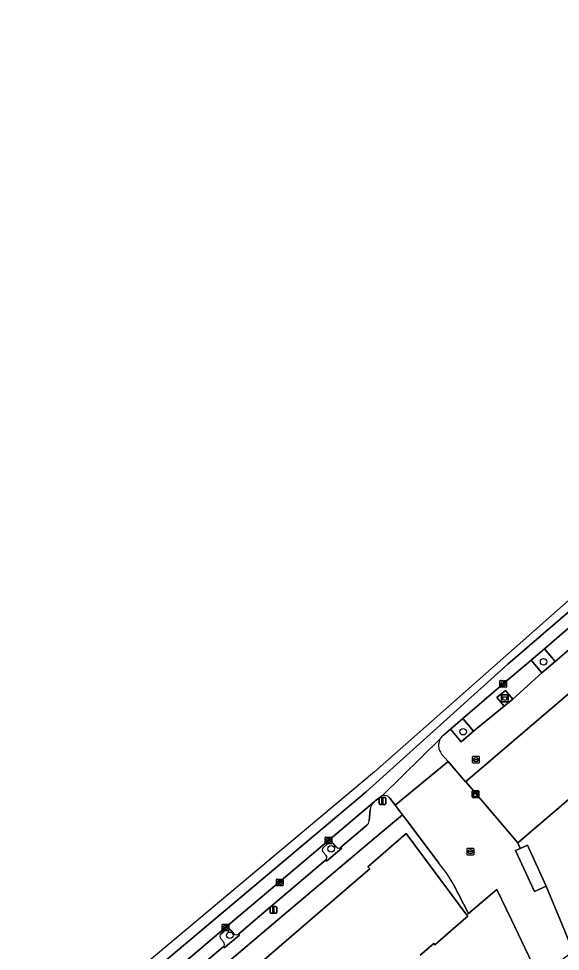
# Model space of a CAD drawing. Extents: x 162172 to 163187, y 382874 to 383685.
# Drawn here: x 162319.2 to 162400, y 383245.3 to 383384.5 of the extents above; entities that cross this region are included whole.
import ezdxf

# ---------------------------------------------------------------- set-up
doc = ezdxf.new("R2010")
doc.units = 0
for name, color, linetype in [('IMGEO_Afval_apart_plaats', 7, 'Continuous'), ('IMGEO_Boom', 7, 'Continuous'), ('IMGEO_Brandkraan', 7, 'Continuous'), ('IMGEO_Erf', 7, 'Continuous'), ('IMGEO_Hek', 7, 'Continuous'), ('IMGEO_Kast', 7, 'Continuous'), ('IMGEO_Kolk', 7, 'Continuous'), ('IMGEO_Lichtmast', 7, 'Continuous'), ('IMGEO_Pand', 7, 'Continuous'), ('IMGEO_Parkeervlak_open', 7, 'Continuous'), ('IMGEO_Rijbaan_lokaal_gesloten', 7, 'Continuous'), ('IMGEO_Rijbaan_lokaal_open', 7, 'Continuous'), ('IMGEO_Rioolput', 7, 'Continuous'), ('IMGEO_Verkeerseiland_groen', 7, 'Continuous'), ('IMGEO_Voetpad_gesloten', 7, 'Continuous'), ('IMGEO_Voetpad_open', 7, 'Continuous')]:
    doc.layers.add(name, color=color, linetype=linetype)

msp = doc.modelspace()

# ---------------------------------------------------------------- linework, layer by layer
at = {"layer": 'IMGEO_Afval_apart_plaats'}
for p, q in [((162391.25, 383282.66), (162391.25, 383283.46)), ((162391.25, 383283.46), (162391.25, 383282.66)), ((162391.35, 383283.56), (162392.14, 383283.56)), ((162392.14, 383283.56), (162391.35, 383283.56)), ((162392.24, 383283.46), (162392.24, 383282.66)), ((162392.24, 383282.66), (162392.24, 383283.46)), ((162392.14, 383282.56), (162391.35, 383282.56)), ((162391.35, 383282.56), (162392.14, 383282.56))]:
    msp.add_line(p, q, dxfattribs=at)
msp.add_lwpolyline([(162391.39, 383283.27), (162392.1, 383283.27), (162391.95, 383282.8), (162391.54, 383282.8), (162391.39, 383283.27)], dxfattribs=at)
for centre, start, end in [((162391.35, 383283.46), 90, 180), ((162391.35, 383283.46), 90, 180), ((162392.14, 383283.46), 0, 90), ((162392.14, 383283.46), 360, 90), ((162391.35, 383282.66), 180, 270), ((162391.35, 383282.66), 180, 270), ((162392.14, 383282.66), 270, 0), ((162392.14, 383282.66), 270, 0)]:
    msp.add_arc(centre, 0.1, start, end, dxfattribs=at)
at = {"layer": 'IMGEO_Boom'}
for centre in [(162397.54, 383288.51), (162385.52, 383278.08), (162365.82, 383260.6), (162350.7, 383247.7)]:
    msp.add_circle(centre, 0.489, dxfattribs=at)
at = {"layer": 'IMGEO_Brandkraan'}
for p, q in [((162386.94, 383273.48), (162386.94, 383274.33)), ((162387.01, 383274.41), (162387.86, 383274.41)), ((162387.86, 383273.41), (162387.01, 383273.41)), ((162387.2, 383273.9), (162387.2, 383273.91)), ((162387.24, 383273.95), (162387.64, 383273.95)), ((162387.63, 383273.86), (162387.24, 383273.86)), ((162387.45, 383273.63), (162387.42, 383273.63)), ((162387.43, 383274.19), (162387.45, 383274.19)), ((162387.68, 383273.91), (162387.68, 383273.9)), ((162387.94, 383274.33), (162387.94, 383273.48))]:
    msp.add_line(p, q, dxfattribs=at)
for points in [[(162386.94, 383273.48), (162386.94, 383274.33)], [(162387.01, 383274.41), (162387.86, 383274.41)], [(162387.86, 383273.41), (162387.01, 383273.41)], [(162387.94, 383274.33), (162387.94, 383273.48)]]:
    msp.add_lwpolyline(points, dxfattribs=at)
for centre, radius, start, end in [((162387.01, 383274.33), 0.0765, 91.552, 178.448), ((162387.01, 383274.33), 0.0765, 91.552, 178.448), ((162387.01, 383273.48), 0.0765, 181.552, 268.448), ((162387.01, 383273.48), 0.0765, 181.552, 268.448), ((162387.24, 383273.91), 0.0403, 85.8775, 175.7526), ((162387.23, 383273.9), 0.0366, 178.938, 274.7102), ((162387.64, 383273.91), 0.043, 264.8664, 352.4533), ((162387.64, 383273.91), 0.0386, 1.7309, 96.639), ((162387.86, 383274.33), 0.0765, 1.552, 88.448), ((162387.86, 383274.33), 0.0765, 1.552, 88.448), ((162387.86, 383273.48), 0.0765, 271.552, 358.448), ((162387.86, 383273.48), 0.0765, 271.552, 358.448)]:
    msp.add_arc(centre, radius, start, end, dxfattribs=at)
for centre, major_axis, ratio, start_param, end_param in [((162387.42, 383273.91), (-0.387, 0.002), 0.722429, 4.712389, 7.853982), ((162387.45, 383273.91), (-0.39, 0.002), 0.717154, 1.570796, 4.712389)]:
    msp.add_ellipse(centre, major_axis=major_axis, ratio=ratio, start_param=start_param, end_param=end_param, dxfattribs=at)
at = {"layer": 'IMGEO_Erf'}
for points in [[(162440.98, 383301.87), (162393.7, 383261.49), (162394.02, 383260.64), (162395.13, 383261.15), (162397.92, 383255.01), (162399.99, 383250), (162401.95, 383245.27)], [(162395.83, 383243.56), (162392.73, 383250), (162390.55, 383254.54), (162386.34, 383250.94), (162386.09, 383250.72), (162386.21, 383250.55), (162385.57, 383250), (162381.29, 383246.3), (162381.13, 383246.48), (162379.1, 383244.75)]]:
    msp.add_lwpolyline(points, dxfattribs=at)
at = {"layer": 'IMGEO_Hek'}
msp.add_lwpolyline([(162386.34, 383250.94), (162386.09, 383250.72)], dxfattribs=at)
at = {"layer": 'IMGEO_Kast'}
for p, q in [((162386.95, 383269.27), (162387.79, 383269.27)), ((162387.79, 383269.27), (162386.95, 383269.27)), ((162386.88, 383268.35), (162386.88, 383269.19)), ((162386.88, 383269.19), (162386.88, 383268.35)), ((162387.8, 383268.27), (162386.96, 383268.27)), ((162386.96, 383268.27), (162387.8, 383268.27)), ((162387.88, 383269.2), (162387.88, 383268.36)), ((162387.88, 383268.36), (162387.88, 383269.2))]:
    msp.add_line(p, q, dxfattribs=at)
for points in [[(162387.07, 383269.06), (162387.67, 383269.06), (162387.67, 383268.98), (162387.07, 383268.98), (162387.07, 383269.06)], [(162387.07, 383268.89), (162387.67, 383268.89), (162387.67, 383268.4), (162387.07, 383268.4), (162387.07, 383268.89)]]:
    msp.add_lwpolyline(points, dxfattribs=at)
msp.add_circle((162387.16, 383268.74), 0.0377, dxfattribs=at)
for centre, start, end in [((162386.96, 383269.19), 92.4484, 184.2845), ((162386.96, 383269.19), 92.4484, 184.2845), ((162387.8, 383269.19), 2.4484, 94.2845), ((162387.8, 383269.19), 2.4484, 94.2845), ((162386.96, 383268.35), 182.4484, 274.2845), ((162386.96, 383268.35), 182.4484, 274.2845), ((162387.8, 383268.35), 272.4484, 4.2845), ((162387.8, 383268.35), 272.4484, 4.2845)]:
    msp.add_arc(centre, 0.0779, start, end, dxfattribs=at)
at = {"layer": 'IMGEO_Kolk'}
for p, q in [((162391.02, 383284.8), (162391.02, 383285.65)), ((162391.09, 383285.72), (162391.95, 383285.72)), ((162391.95, 383284.72), (162391.09, 383284.72)), ((162391.28, 383285.22), (162391.28, 383285.23)), ((162391.32, 383285.27), (162391.72, 383285.27)), ((162391.71, 383285.18), (162391.32, 383285.18)), ((162391.53, 383284.94), (162391.5, 383284.94)), ((162391.51, 383285.5), (162391.53, 383285.5)), ((162391.76, 383285.23), (162391.76, 383285.22)), ((162392.02, 383285.65), (162392.02, 383284.8)), ((162364.91, 383261.44), (162364.91, 383262.29)), ((162364.99, 383262.36), (162365.84, 383262.36)), ((162365.91, 383262.29), (162365.91, 383261.44)), ((162365.84, 383261.36), (162364.99, 383261.36)), ((162365.17, 383261.86), (162365.17, 383261.87)), ((162365.21, 383261.91), (162365.61, 383261.91)), ((162365.61, 383261.82), (162365.21, 383261.82)), ((162365.4, 383262.14), (162365.42, 383262.14)), ((162365.42, 383261.58), (162365.4, 383261.58)), ((162365.65, 383261.87), (162365.65, 383261.86)), ((162386.1, 383259.75), (162386.1, 383260.61)), ((162386.17, 383260.68), (162387.03, 383260.68)), ((162387.03, 383259.68), (162386.17, 383259.68)), ((162386.36, 383260.17), (162386.36, 383260.19)), ((162386.4, 383260.22), (162386.8, 383260.22)), ((162386.79, 383260.14), (162386.4, 383260.14)), ((162386.61, 383259.9), (162386.58, 383259.9)), ((162386.59, 383260.46), (162386.61, 383260.46)), ((162386.84, 383260.19), (162386.84, 383260.17)), ((162387.1, 383260.61), (162387.1, 383259.75)), ((162349.55, 383248.43), (162349.55, 383249.28)), ((162349.62, 383249.35), (162350.47, 383249.35)), ((162349.8, 383248.85), (162349.8, 383248.86)), ((162350.24, 383248.81), (162349.84, 383248.81)), ((162349.85, 383248.9), (162350.24, 383248.9)), ((162350.03, 383249.13), (162350.06, 383249.13)), ((162350.06, 383248.57), (162350.03, 383248.57)), ((162350.29, 383248.86), (162350.29, 383248.85)), ((162350.55, 383249.28), (162350.55, 383248.43)), ((162350.47, 383248.35), (162349.62, 383248.35))]:
    msp.add_line(p, q, dxfattribs=at)
for points in [[(162391.02, 383284.8), (162391.02, 383285.65)], [(162391.09, 383285.72), (162391.95, 383285.72)], [(162391.95, 383284.72), (162391.09, 383284.72)], [(162392.02, 383285.65), (162392.02, 383284.8)], [(162364.91, 383261.44), (162364.91, 383262.29)], [(162364.99, 383262.36), (162365.84, 383262.36)], [(162365.91, 383262.29), (162365.91, 383261.44)], [(162365.84, 383261.36), (162364.99, 383261.36)], [(162386.1, 383259.75), (162386.1, 383260.61)], [(162386.17, 383260.68), (162387.03, 383260.68)], [(162387.03, 383259.68), (162386.17, 383259.68)], [(162387.1, 383260.61), (162387.1, 383259.75)], [(162349.55, 383248.43), (162349.55, 383249.28)], [(162349.62, 383249.35), (162350.47, 383249.35)], [(162350.55, 383249.28), (162350.55, 383248.43)], [(162350.47, 383248.35), (162349.62, 383248.35)]]:
    msp.add_lwpolyline(points, dxfattribs=at)
for centre, radius, start, end in [((162391.09, 383285.65), 0.0765, 91.552, 178.448), ((162391.09, 383285.65), 0.0765, 91.552, 178.448), ((162391.09, 383284.8), 0.0765, 181.552, 268.448), ((162391.09, 383284.8), 0.0765, 181.552, 268.448), ((162391.32, 383285.23), 0.0403, 85.8775, 175.7526), ((162391.31, 383285.22), 0.0366, 178.938, 274.7102), ((162391.72, 383285.22), 0.043, 264.8664, 352.4533), ((162391.72, 383285.23), 0.0386, 1.7309, 96.639), ((162391.94, 383285.65), 0.0765, 1.552, 88.448), ((162391.94, 383285.65), 0.0765, 1.552, 88.448), ((162391.94, 383284.8), 0.0765, 271.552, 358.448), ((162391.94, 383284.8), 0.0765, 271.552, 358.448), ((162364.99, 383262.29), 0.0765, 91.552, 178.448), ((162364.99, 383262.29), 0.0765, 91.552, 178.448), ((162365.84, 383262.29), 0.0765, 1.552, 88.448), ((162365.84, 383262.29), 0.0765, 1.552, 88.448), ((162364.99, 383261.44), 0.0765, 181.552, 268.448), ((162364.99, 383261.44), 0.0765, 181.552, 268.448), ((162365.21, 383261.87), 0.0403, 85.8775, 175.7526), ((162365.21, 383261.86), 0.0366, 178.938, 274.7102), ((162365.62, 383261.87), 0.0386, 1.7309, 96.639), ((162365.61, 383261.86), 0.043, 264.8664, 352.4533), ((162365.84, 383261.44), 0.0765, 271.552, 358.448), ((162365.84, 383261.44), 0.0765, 271.552, 358.448), ((162386.17, 383260.6), 0.0765, 91.552, 178.448), ((162386.17, 383260.6), 0.0765, 91.552, 178.448), ((162386.17, 383259.76), 0.0765, 181.552, 268.448), ((162386.17, 383259.76), 0.0765, 181.552, 268.448), ((162386.4, 383260.18), 0.0403, 85.8775, 175.7526), ((162386.39, 383260.17), 0.0366, 178.938, 274.7102), ((162386.8, 383260.18), 0.043, 264.8664, 352.4533), ((162386.8, 383260.18), 0.0386, 1.7309, 96.639), ((162387.02, 383260.6), 0.0765, 1.552, 88.448), ((162387.02, 383260.6), 0.0765, 1.552, 88.448), ((162387.02, 383259.76), 0.0765, 271.552, 358.448), ((162387.02, 383259.76), 0.0765, 271.552, 358.448), ((162349.62, 383249.28), 0.0765, 91.552, 178.448), ((162349.62, 383249.28), 0.0765, 91.552, 178.448), ((162349.62, 383248.43), 0.0765, 181.552, 268.448), ((162349.62, 383248.43), 0.0765, 181.552, 268.448), ((162349.84, 383248.86), 0.0403, 85.8775, 175.7526), ((162349.84, 383248.85), 0.0366, 178.938, 274.7102), ((162350.25, 383248.86), 0.0386, 1.7309, 96.639), ((162350.25, 383248.85), 0.043, 264.8664, 352.4533), ((162350.47, 383249.28), 0.0765, 1.552, 88.448), ((162350.47, 383249.28), 0.0765, 1.552, 88.448), ((162350.47, 383248.43), 0.0765, 271.552, 358.448), ((162350.47, 383248.43), 0.0765, 271.552, 358.448)]:
    msp.add_arc(centre, radius, start, end, dxfattribs=at)
for centre, major_axis, ratio, start_param, end_param in [((162391.51, 383285.22), (-0.387, 0.002), 0.722429, 4.712389, 7.853982), ((162391.53, 383285.22), (-0.39, 0.002), 0.717154, 1.570796, 4.712389), ((162365.4, 383261.86), (-0.387, 0.002), 0.722429, 4.712389, 7.853982), ((162365.42, 383261.86), (-0.39, 0.002), 0.717154, 1.570796, 4.712389), ((162386.59, 383260.18), (-0.387, 0.002), 0.722429, 4.712389, 7.853982), ((162386.61, 383260.18), (-0.39, 0.002), 0.717154, 1.570796, 4.712389), ((162350.03, 383248.85), (-0.387, 0.002), 0.722429, 4.712389, 7.853982), ((162350.06, 383248.85), (-0.39, 0.002), 0.717154, 1.570796, 4.712389)]:
    msp.add_ellipse(centre, major_axis=major_axis, ratio=ratio, start_param=start_param, end_param=end_param, dxfattribs=at)
at = {"layer": 'IMGEO_Lichtmast'}
for p, q in [((162372.98, 383267.34), (162372.98, 383268.14)), ((162372.98, 383268.14), (162372.98, 383267.34)), ((162373.08, 383268.24), (162373.87, 383268.24)), ((162373.87, 383268.24), (162373.08, 383268.24)), ((162373.97, 383268.14), (162373.97, 383267.34)), ((162373.97, 383267.34), (162373.97, 383268.14)), ((162373.87, 383267.24), (162373.08, 383267.24)), ((162373.08, 383267.24), (162373.87, 383267.24)), ((162356.7, 383251.08), (162356.7, 383251.88)), ((162356.7, 383251.88), (162356.7, 383251.08)), ((162356.8, 383251.98), (162357.59, 383251.98)), ((162357.59, 383251.98), (162356.8, 383251.98)), ((162357.69, 383251.88), (162357.69, 383251.08)), ((162357.69, 383251.08), (162357.69, 383251.88)), ((162357.59, 383250.98), (162356.8, 383250.98)), ((162356.8, 383250.98), (162357.59, 383250.98))]:
    msp.add_line(p, q, dxfattribs=at)
for points in [[(162373.4, 383268.11), (162373.55, 383268.11), (162373.55, 383267.36), (162373.4, 383267.36), (162373.4, 383268.11)], [(162357.12, 383251.86), (162357.27, 383251.86), (162357.27, 383251.11), (162357.12, 383251.11), (162357.12, 383251.86)]]:
    msp.add_lwpolyline(points, dxfattribs=at)
for centre, start, end in [((162373.08, 383268.14), 90, 180), ((162373.08, 383268.14), 90, 180), ((162373.87, 383268.14), 0, 90), ((162373.87, 383268.14), 360, 90), ((162373.08, 383267.34), 180, 270), ((162373.08, 383267.34), 180, 270), ((162373.87, 383267.34), 270, 0), ((162373.87, 383267.34), 270, 0), ((162356.8, 383251.88), 90, 180), ((162356.8, 383251.88), 90, 180), ((162357.59, 383251.88), 0, 90), ((162357.59, 383251.88), 360, 90), ((162356.8, 383251.08), 180, 270), ((162356.8, 383251.08), 180, 270), ((162357.59, 383251.08), 270, 0), ((162357.59, 383251.08), 270, 0)]:
    msp.add_arc(centre, 0.1, start, end, dxfattribs=at)
at = {"layer": 'IMGEO_Pand'}
for points in [[(162440.98, 383301.87), (162441.14, 383302.01), (162440.95, 383302.24), (162440.78, 383302.1), (162433.38, 383310.77), (162433.55, 383310.91), (162433.35, 383311.14), (162385.9, 383270.62), (162385.97, 383270.54), (162393.7, 383261.49)], [(162397.92, 383255.01), (162395.13, 383261.15), (162394.02, 383260.64), (162393.36, 383260.33), (162396.16, 383254.21)]]:
    msp.add_lwpolyline(points, close=True, dxfattribs=at)
msp.add_lwpolyline([(162379.1, 383244.75), (162381.13, 383246.48), (162381.29, 383246.3), (162385.57, 383250), (162386.21, 383250.55), (162386.09, 383250.72), (162377.02, 383262.89), (162371.29, 383257.94), (162371.58, 383257.6), (162369.54, 383255.87), (162362.73, 383250), (162342.58, 383232.66)], dxfattribs=at)
at = {"layer": 'IMGEO_Parkeervlak_open'}
for points in [[(162397.67, 383290.46), (162399.28, 383288.58), (162405.14, 383293.59), (162403.51, 383295.48)], [(162391.64, 383281.87), (162390.55, 383283.17), (162391.85, 383284.25), (162392.93, 383282.94), (162397.27, 383286.87), (162395.67, 383288.75), (162393.45, 383286.86), (162391.52, 383285.22), (162385.49, 383280.06), (162387.08, 383278.16)]]:
    msp.add_lwpolyline(points, close=True, dxfattribs=at)
for points in [[(162372.24, 383267.64), (162365.41, 383261.86), (162354.57, 383252.7), (162351.4, 383250), (162350.05, 383248.85), (162338.5, 383239.07), (162333.36, 383234.77), (162328.1, 383230.3), (162322.66, 383225.69)], [(162371.48, 383264.78), (162371.66, 383266.4)], [(162367.29, 383260.84), (162371.12, 383264.08)], [(162364.66, 383260.82), (162365.4, 383261.43)], [(162366.11, 383261.4), (162366.59, 383260.87)], [(162365.07, 383259.61), (162364.63, 383260.11)], [(162352, 383247.89), (162354.49, 383250), (162365, 383258.91)], [(162349.39, 383247.9), (162350.16, 383248.55)], [(162350.86, 383248.47), (162351.3, 383247.94)], [(162349.78, 383246.67), (162349.34, 383247.18)], [(162342.07, 383239.49), (162349.71, 383245.96)]]:
    msp.add_lwpolyline(points, dxfattribs=at)
for centre, radius, start, end in [((162373.38, 383266.36), 1.72, 131.7541, 178.4663), ((162370.45, 383264.87), 1.04, 310.431, 354.9449), ((162365.74, 383261.09), 0.485, 39.5061, 134.9046), ((162364.98, 383260.45), 0.488, 130.7102, 223.7833), ((162364.72, 383259.29), 0.472, 307.1464, 42.3159), ((162366.96, 383261.22), 0.504, 223.6005, 311.6548), ((162350.47, 383248.14), 0.511, 40.1768, 126.7093), ((162349.72, 383247.52), 0.503, 130.6827, 221.1346), ((162351.68, 383248.31), 0.531, 224.0973, 307.6275), ((162349.34, 383246.36), 0.542, 312.9702, 36.1794)]:
    msp.add_arc(centre, radius, start, end, dxfattribs=at)
at = {"layer": 'IMGEO_Rijbaan_lokaal_gesloten'}
for points in [[(162241.99, 383156.41), (162244.53, 383159.3), (162248.01, 383164.88), (162250.92, 383168.14), (162371.03, 383269.1), (162392.19, 383288.18), (162444.06, 383332.71), (162462.17, 383347.17), (162500.1, 383379.33), (162504.31, 383382.92), (162503.09, 383384.49), (162452.55, 383342.28), (162439.19, 383331.12), (162372.3, 383272.09), (162334.99, 383240.8), (162331.86, 383238.17), (162267.81, 383184.46), (162185.08, 383115.09), (162181.63, 383109.08), (162174.82, 383097.24)], [(162445.78, 383331.78), (162464.55, 383346.65), (162467.02, 383348.68), (162472.34, 383353.2), (162490.91, 383369.04), (162496.18, 383373.6), (162505.77, 383381.04), (162504.31, 383382.92), (162500.1, 383379.33), (162462.17, 383347.17), (162444.06, 383332.71), (162392.19, 383288.18), (162371.03, 383269.1), (162250.92, 383168.14), (162248.01, 383164.88), (162244.53, 383159.3), (162241.99, 383156.41)], [(162382.59, 383277.58), (162383.63, 383278.47), (162385.49, 383280.06), (162391.52, 383285.22), (162393.45, 383286.86), (162395.67, 383288.75), (162397.67, 383290.46), (162403.51, 383295.48), (162405.39, 383297.1), (162407.08, 383298.56), (162412.03, 383302.79), (162413.88, 383304.38), (162419.7, 383309.38), (162421.58, 383310.99), (162421.87, 383311.25), (162428.4, 383316.84), (162430.57, 383318.7), (162431.62, 383319.61), (162433.44, 383321.19), (162435.88, 383323.31), (162440.56, 383327.34), (162442.41, 383328.91), (162443.68, 383330), (162445.2, 383331.32)], [(162373.51, 383268.55), (162382.17, 383277.1)], [(162382.17, 383277.1), (162373.51, 383268.55)], [(162374.56, 383268.18), (162375.4, 383267.1), (162383.27, 383273.64)], [(162383.27, 383273.64), (162382.31, 383274.74)], [(162350.05, 383248.85), (162351.4, 383250), (162354.57, 383252.7), (162365.41, 383261.86), (162372.24, 383267.64), (162372.38, 383267.76), (162373.18, 383268.38)], [(162322.66, 383225.69), (162328.1, 383230.3), (162333.36, 383234.77), (162338.5, 383239.07), (162350.05, 383248.85)]]:
    msp.add_lwpolyline(points, dxfattribs=at)
for centre, radius, start, end in [((162383.89, 383276.04), 2.02, 130.0361, 148.3949), ((162383.91, 383276.02), 2.05, 148.2864, 218.5693), ((162373.78, 383267.58), 1.01, 105.4773, 126.9707), ((162373.77, 383267.6), 0.981, 36.076, 105.1981)]:
    msp.add_arc(centre, radius, start, end, dxfattribs=at)
at = {"layer": 'IMGEO_Rijbaan_lokaal_open'}
for points in [[(162394.02, 383260.64), (162393.7, 383261.49), (162385.97, 383270.54), (162385.9, 383270.62), (162383.27, 383273.64), (162375.4, 383267.1), (162376.47, 383265.69), (162377.92, 383263.8), (162381.91, 383258.46)], [(162400.46, 383244.22), (162401.95, 383245.27), (162399.99, 383250), (162397.92, 383255.01), (162396.16, 383254.21), (162393.36, 383260.33), (162394.02, 383260.64)], [(162384.07, 383255.3), (162386.34, 383250.94), (162390.55, 383254.54), (162392.73, 383250), (162395.83, 383243.56), (162401.62, 383230.43), (162405.39, 383221.11), (162405.73, 383219.62), (162405.48, 383219.28), (162405.88, 383218.01), (162409.75, 383218.19), (162415.82, 383220.43), (162417.76, 383220.74), (162413.7, 383226.17), (162410.59, 383223.58), (162410.39, 383223.99)]]:
    msp.add_lwpolyline(points, dxfattribs=at)
msp.add_arc((162366.72, 383245.74), 19.81, 28.8356, 39.9303, dxfattribs=at)
at = {"layer": 'IMGEO_Rioolput'}
for p, q in [((162357.64, 383255.16), (162357.64, 383256.01)), ((162357.72, 383256.09), (162358.57, 383256.09)), ((162357.9, 383255.58), (162357.9, 383255.59)), ((162358.34, 383255.54), (162357.94, 383255.54)), ((162357.95, 383255.63), (162358.34, 383255.63)), ((162358.13, 383255.87), (162358.16, 383255.87)), ((162358.39, 383255.59), (162358.39, 383255.58)), ((162358.65, 383256.01), (162358.65, 383255.16)), ((162358.57, 383255.09), (162357.72, 383255.09)), ((162358.15, 383255.31), (162358.13, 383255.31))]:
    msp.add_line(p, q, dxfattribs=at)
for points in [[(162357.64, 383255.16), (162357.64, 383256.01)], [(162357.72, 383256.09), (162358.57, 383256.09)], [(162358.65, 383256.01), (162358.65, 383255.16)], [(162358.57, 383255.09), (162357.72, 383255.09)]]:
    msp.add_lwpolyline(points, dxfattribs=at)
for centre, radius, start, end in [((162357.72, 383256.01), 0.0765, 91.552, 178.448), ((162357.72, 383256.01), 0.0765, 91.552, 178.448), ((162357.94, 383255.59), 0.0403, 85.8775, 175.7526), ((162357.94, 383255.58), 0.0366, 178.938, 274.7102), ((162358.35, 383255.59), 0.0386, 1.7309, 96.639), ((162358.34, 383255.59), 0.043, 264.8664, 352.4533), ((162358.57, 383256.01), 0.0765, 1.552, 88.448), ((162358.57, 383256.01), 0.0765, 1.552, 88.448), ((162357.72, 383255.16), 0.0765, 181.552, 268.448), ((162357.72, 383255.16), 0.0765, 181.552, 268.448), ((162358.57, 383255.16), 0.0765, 271.552, 358.448), ((162358.57, 383255.16), 0.0765, 271.552, 358.448)]:
    msp.add_arc(centre, radius, start, end, dxfattribs=at)
for centre, major_axis, ratio, start_param, end_param in [((162358.13, 383255.59), (-0.387, 0.002), 0.722429, 4.712389, 7.853982), ((162358.16, 383255.59), (-0.39, 0.002), 0.717154, 1.570796, 4.712389)]:
    msp.add_ellipse(centre, major_axis=major_axis, ratio=ratio, start_param=start_param, end_param=end_param, dxfattribs=at)
at = {"layer": 'IMGEO_Verkeerseiland_groen'}
for points in [[(162397.67, 383290.46), (162395.67, 383288.75), (162397.27, 383286.87), (162399.28, 383288.58)], [(162385.49, 383280.06), (162383.63, 383278.47), (162385.21, 383276.59), (162387.08, 383278.16)]]:
    msp.add_lwpolyline(points, close=True, dxfattribs=at)
for points in [[(162365.4, 383261.43), (162364.66, 383260.82)], [(162366.59, 383260.87), (162366.11, 383261.4)], [(162364.63, 383260.11), (162365.07, 383259.61)], [(162365, 383258.91), (162365.15, 383258.75), (162367.44, 383260.68)], [(162367.44, 383260.68), (162367.29, 383260.84)], [(162350.16, 383248.55), (162349.39, 383247.9)], [(162351.3, 383247.94), (162350.86, 383248.47)], [(162349.34, 383247.18), (162349.78, 383246.67)], [(162349.71, 383245.96), (162349.85, 383245.81), (162352.14, 383247.73)], [(162352.14, 383247.73), (162352, 383247.89)]]:
    msp.add_lwpolyline(points, dxfattribs=at)
for centre, radius, start, end in [((162365.74, 383261.09), 0.485, 39.5061, 134.9046), ((162364.98, 383260.45), 0.488, 130.7102, 223.7833), ((162364.72, 383259.29), 0.472, 307.1464, 42.3159), ((162366.96, 383261.22), 0.504, 223.6005, 311.6548), ((162350.47, 383248.14), 0.511, 40.1768, 126.7093), ((162349.72, 383247.52), 0.503, 130.6827, 221.1346), ((162351.68, 383248.31), 0.531, 224.0973, 307.6275), ((162349.34, 383246.36), 0.542, 312.9702, 36.1794)]:
    msp.add_arc(centre, radius, start, end, dxfattribs=at)
at = {"layer": 'IMGEO_Voetpad_gesloten'}
msp.add_lwpolyline([(162391.85, 383284.25), (162390.55, 383283.17), (162391.64, 383281.87), (162392.93, 383282.94)], close=True, dxfattribs=at)
at = {"layer": 'IMGEO_Voetpad_open'}
for points in [[(162382.31, 383274.74), (162383.27, 383273.64), (162385.9, 383270.62), (162433.35, 383311.14)], [(162405.14, 383293.59), (162399.28, 383288.58), (162397.27, 383286.87), (162392.93, 383282.94), (162391.64, 383281.87), (162387.08, 383278.16), (162385.21, 383276.59), (162383.63, 383278.47), (162382.59, 383277.58)], [(162357.88, 383250), (162372.26, 383262.16), (162376.47, 383265.69), (162375.4, 383267.1), (162374.56, 383268.18)], [(162373.18, 383268.38), (162372.38, 383267.76), (162372.24, 383267.64)], [(162381.91, 383258.46), (162377.92, 383263.8), (162376.47, 383265.69), (162372.26, 383262.16), (162357.88, 383250), (162340.88, 383235.63), (162340.14, 383235), (162342.01, 383232.74), (162342.25, 383232.38), (162342.58, 383232.66), (162362.73, 383250), (162369.54, 383255.87), (162371.58, 383257.6), (162371.29, 383257.94), (162377.02, 383262.89), (162386.09, 383250.72), (162386.34, 383250.94), (162384.07, 383255.3)], [(162371.66, 383266.4), (162371.48, 383264.78)], [(162371.12, 383264.08), (162367.29, 383260.84), (162367.44, 383260.68), (162365.15, 383258.75), (162365, 383258.91), (162354.49, 383250), (162352, 383247.89), (162352.14, 383247.73), (162349.85, 383245.81), (162349.71, 383245.96), (162342.07, 383239.49), (162342.2, 383239.33), (162339.92, 383237.42), (162339.78, 383237.58), (162338.07, 383236.12), (162330.62, 383229.84), (162330.75, 383229.67), (162328.48, 383227.74), (162328.32, 383227.92), (162324.14, 383224.35)], [(162322.68, 383220.24), (162330.68, 383227.02), (162340.14, 383235), (162340.88, 383235.63), (162357.88, 383250)]]:
    msp.add_lwpolyline(points, dxfattribs=at)
for centre, radius, start, end in [((162383.89, 383276.04), 2.02, 130.0361, 148.3949), ((162383.91, 383276.02), 2.05, 148.2864, 218.5693), ((162373.78, 383267.58), 1.01, 105.4773, 126.9707), ((162373.77, 383267.6), 0.981, 36.076, 105.1981), ((162373.38, 383266.36), 1.72, 131.7541, 178.4663), ((162370.45, 383264.87), 1.04, 310.431, 354.9449), ((162366.72, 383245.74), 19.81, 28.8356, 39.9303)]:
    msp.add_arc(centre, radius, start, end, dxfattribs=at)

doc.saveas('drawing.dxf')
